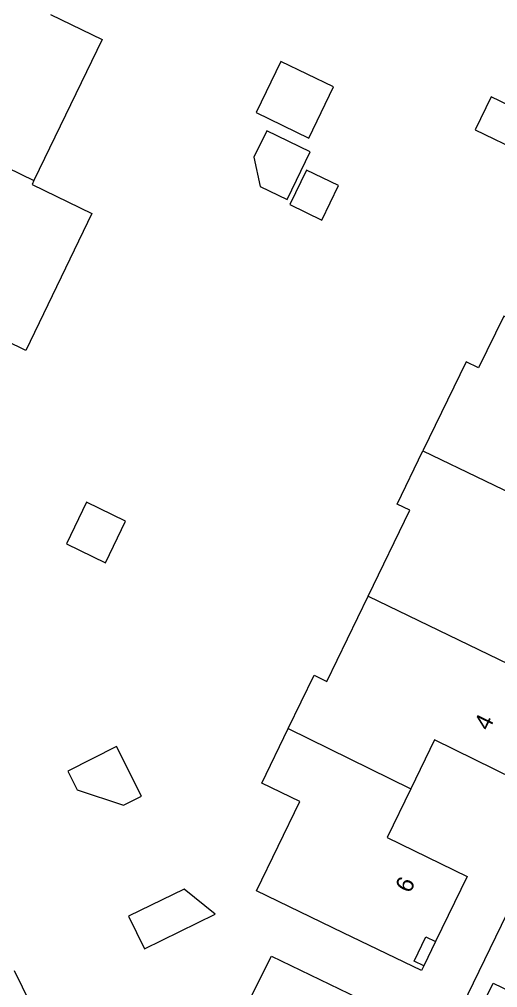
# Model space of a CAD drawing. Extents: x 160457 to 162082, y 388340 to 389736.
# Drawn here: x 160653.5 to 160681, y 388927.4 to 388983.2 of the extents above; entities that cross this region are included whole.
import ezdxf

# ---------------------------------------------------------------- set-up
doc = ezdxf.new("R2010")
doc.units = 0
for name, color, linetype in [('IMGEO_Erf', 7, 'Continuous'), ('IMGEO_Pand', 7, 'Continuous'), ('IMGEO_Pand_nummerreeks', 7, 'Continuous'), ('IMGEO_Voetpad_open', 7, 'Continuous')]:
    doc.layers.add(name, color=color, linetype=linetype)

msp = doc.modelspace()

# ---------------------------------------------------------------- linework, layer by layer
at = {"layer": 'IMGEO_Erf'}
msp.add_lwpolyline([(160677.448, 388930.044), (160676.77, 388928.642)], dxfattribs=at)
at = {"layer": 'IMGEO_Pand'}
for points in [[(160655.28, 388983.447), (160658.245, 388981.998), (160654.32, 388973.876)], [(160667.108, 388977.796), (160670.151, 388976.325), (160671.573, 388979.267), (160668.529, 388980.738), (160667.108, 388977.796)], [(160682.431, 388975.49), (160683.351, 388977.393), (160680.658, 388978.695), (160679.738, 388976.791), (160682.431, 388975.49)], [(160645.859, 388977.994), (160654.32, 388973.876)], [(160666.986, 388975.222), (160667.352, 388973.532), (160668.898, 388972.785), (160670.226, 388975.533), (160667.722, 388976.744), (160666.986, 388975.222)], [(160669.062, 388972.487), (160670.892, 388971.602), (160671.851, 388973.585), (160670.02, 388974.47), (160669.062, 388972.487)], [(160654.32, 388973.876), (160654.212, 388973.652), (160657.659, 388971.975), (160653.846, 388964.087), (160650.403, 388965.772)], [(160682.838, 388965.354), (160681.373, 388966.065), (160679.93, 388963.091), (160679.211, 388963.44), (160676.722, 388958.308)], [(160673.574, 388949.941), (160675.969, 388954.881), (160675.233, 388955.238), (160676.722, 388958.308)], [(160676.722, 388958.308), (160683.886, 388954.841)], [(160659.597, 388954.258), (160657.343, 388955.348), (160656.185, 388952.951), (160658.439, 388951.862), (160659.597, 388954.258)], [(160668.962, 388942.301), (160670.455, 388945.381), (160671.191, 388945.025), (160673.574, 388949.941)], [(160673.574, 388949.941), (160683.97, 388944.903)], [(160683.97, 388944.903), (160683.25, 388943.421), (160683.816, 388943.144), (160681.987, 388939.4), (160677.378, 388941.651), (160676.02, 388938.842)], [(160676.77, 388928.642), (160676.636, 388928.364), (160672.135, 388930.54), (160667.137, 388932.955), (160669.635, 388938.108), (160667.444, 388939.169), (160668.962, 388942.301)], [(160668.962, 388942.301), (160676.02, 388938.842)], [(160656.815, 388938.782), (160659.477, 388937.893), (160660.514, 388938.418), (160659.067, 388941.275), (160656.27, 388939.858), (160656.815, 388938.782)], [(160676.02, 388938.842), (160674.665, 388936.038), (160679.275, 388933.788), (160677.448, 388930.044)], [(160664.748, 388931.605), (160662.978, 388933.051), (160659.77, 388931.49), (160660.677, 388929.624), (160664.748, 388931.605)], [(160676.77, 388928.642), (160676.212, 388928.912), (160676.891, 388930.316), (160677.448, 388930.044)], [(160675.312, 388918.745), (160667.999, 388922.239), (160669.423, 388925.093), (160666.641, 388926.482), (160667.999, 388929.204), (160678.026, 388924.35)], [(160653.176, 388928.373), (160655.02, 388924.614), (160657.144, 388920.282)]]:
    msp.add_lwpolyline(points, dxfattribs=at)
at = {"layer": 'IMGEO_Voetpad_open'}
for points in [[(160717.954, 389006.662), (160714.723, 389000), (160704.109, 388978.111), (160691.138, 388951.382), (160678.026, 388924.35)], [(160677.324, 388918.128), (160676.337, 388918.613), (160680.775, 388927.647), (160681.762, 388927.162)]]:
    msp.add_lwpolyline(points, dxfattribs=at)

# ---------------------------------------------------------------- texts
at = {"layer": 'IMGEO_Pand_nummerreeks'}
for s, rotation, p in [('4', 63.9638, (160680.517, 388942.131)), ('6', 63.9885, (160675.976, 388932.774))]:
    msp.add_text(s, height=1, rotation=rotation, dxfattribs=at).set_placement(p)

doc.saveas('drawing.dxf')
